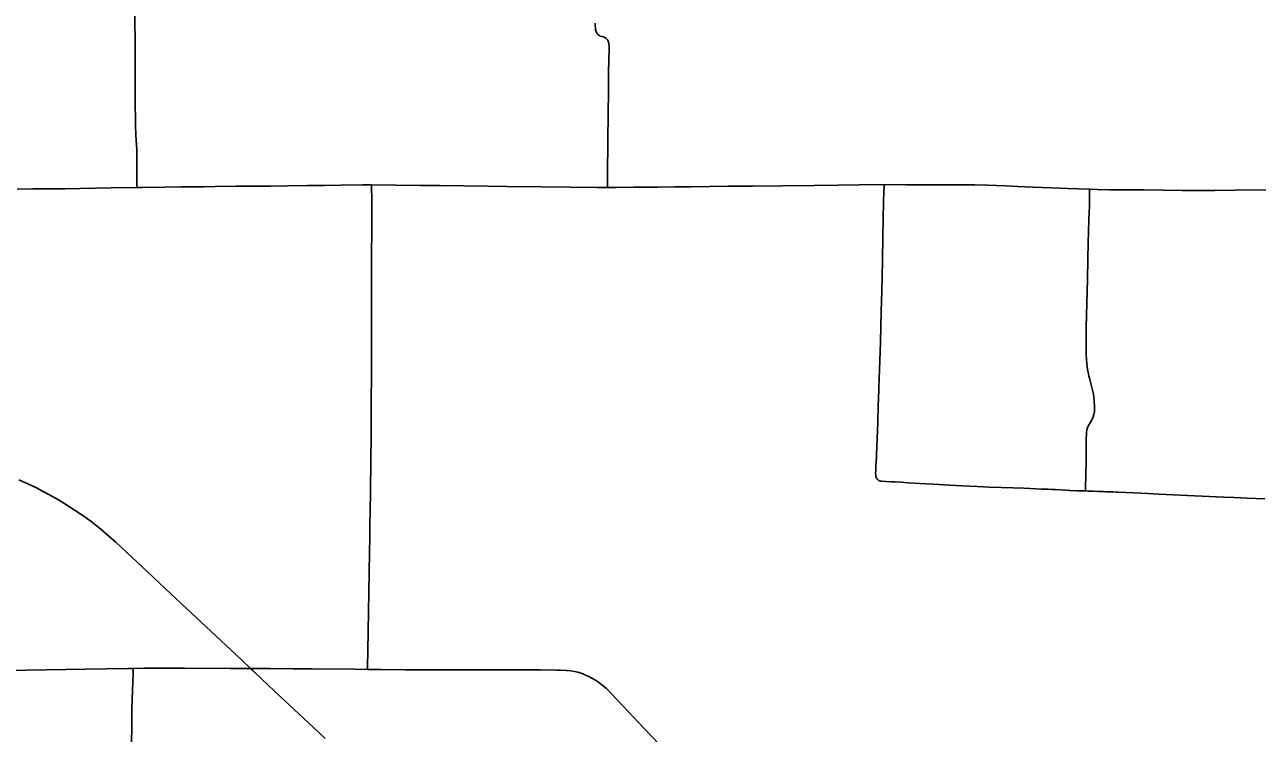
# Model space of a CAD drawing. Extents: x 1772825 to 1773716, y 1138558 to 1139032.
# Drawn here: x 1773274.4 to 1773325.8, y 1138884.1 to 1138913.7 of the extents above; entities that cross this region are included whole.
import ezdxf

# ---------------------------------------------------------------- set-up
doc = ezdxf.new("R2010")
doc.units = 0
for name, color, linetype in [('GM_X_County_Road', 7, 'Continuous'), ('GM_X_State_Route', 7, 'Continuous'), ('GM_X_Township_Road', 7, 'Continuous')]:
    doc.layers.add(name, color=color, linetype=linetype)

msp = doc.modelspace()

# ---------------------------------------------------------------- linework, layer by layer
at = {"layer": 'GM_X_County_Road'}
for points in [[(1773279.08, 1138906.869), (1773279.29, 1138906.87), (1773280.234, 1138906.879), (1773280.941, 1138906.887), (1773281.848, 1138906.897), (1773282.345, 1138906.906), (1773283.228, 1138906.915), (1773284.003, 1138906.92), (1773284.646, 1138906.925), (1773285.358, 1138906.936), (1773286.19, 1138906.947), (1773286.895, 1138906.952), (1773287.579, 1138906.965), (1773288.485, 1138906.981), (1773288.858, 1138906.979)], [(1773288.858, 1138906.979), (1773289.867, 1138906.969), (1773290.899, 1138906.955), (1773291.722, 1138906.942), (1773292.702, 1138906.933), (1773293.705, 1138906.917), (1773294.508, 1138906.91), (1773295.974, 1138906.889), (1773298.271, 1138906.865), (1773298.691, 1138906.868)], [(1773298.691, 1138906.868), (1773299.043, 1138906.867), (1773299.788, 1138906.876), (1773300.77, 1138906.882), (1773301.49, 1138906.888), (1773302.176, 1138906.899), (1773303.721, 1138906.92), (1773304.747, 1138906.926), (1773305.989, 1138906.94), (1773307.322, 1138906.953), (1773308.317, 1138906.965), (1773309.187, 1138906.974), (1773310.228, 1138906.985)], [(1773310.228, 1138906.985), (1773311.152, 1138906.983), (1773311.711, 1138906.979), (1773312.209, 1138906.982), (1773313.476, 1138906.98), (1773314.01, 1138906.975), (1773314.535, 1138906.962), (1773315.282, 1138906.931), (1773315.787, 1138906.91), (1773316.445, 1138906.885), (1773317.208, 1138906.856), (1773317.871, 1138906.828), (1773318.79, 1138906.793)], [(1773274.083, 1138906.798), (1773274.731, 1138906.803), (1773275.324, 1138906.808), (1773276.069, 1138906.815), (1773277.984, 1138906.847), (1773279.08, 1138906.869)], [(1773318.79, 1138906.793), (1773319.104, 1138906.784), (1773319.637, 1138906.774), (1773320.063, 1138906.771), (1773321.07, 1138906.762), (1773322.659, 1138906.744), (1773323.416, 1138906.734), (1773324.019, 1138906.734), (1773324.859, 1138906.749), (1773326.139, 1138906.769), (1773326.836, 1138906.781), (1773327.93, 1138906.796), (1773328.39, 1138906.805), (1773328.765, 1138906.811)], [(1773283.812, 1138886.811), (1773284.64, 1138886.815), (1773285.586, 1138886.804), (1773286.384, 1138886.798), (1773288.144, 1138886.782), (1773288.692, 1138886.774)], [(1773288.692, 1138886.774), (1773289.264, 1138886.77), (1773290.271, 1138886.764), (1773291.677, 1138886.763), (1773293.56, 1138886.754), (1773294.634, 1138886.752), (1773295.902, 1138886.753), (1773296.605, 1138886.751), (1773296.731, 1138886.751), (1773296.98, 1138886.737), (1773297.169, 1138886.712), (1773297.322, 1138886.687), (1773297.457, 1138886.656), (1773297.547, 1138886.632), (1773297.639, 1138886.602), (1773297.756, 1138886.556), (1773297.916, 1138886.487), (1773298.049, 1138886.416), (1773298.19, 1138886.334), (1773298.324, 1138886.244), (1773298.465, 1138886.137), (1773298.648, 1138885.976), (1773298.852, 1138885.775), (1773299.337, 1138885.26), (1773300.229, 1138884.313), (1773300.844, 1138883.663)]]:
    msp.add_lwpolyline(points, dxfattribs=at)
at = {"layer": 'GM_X_State_Route'}
for points in [[(1773274.157, 1138894.683), (1773274.523, 1138894.518), (1773274.855, 1138894.357), (1773275.144, 1138894.211), (1773275.398, 1138894.074), (1773275.804, 1138893.841), (1773276.075, 1138893.68), (1773276.508, 1138893.405), (1773276.779, 1138893.221), (1773276.962, 1138893.09), (1773277.219, 1138892.899), (1773277.571, 1138892.624), (1773277.921, 1138892.323), (1773278.199, 1138892.077), (1773278.658, 1138891.654), (1773279.499, 1138890.863), (1773280.74, 1138889.694), (1773281.947, 1138888.563), (1773283.434, 1138887.17), (1773283.812, 1138886.811)], [(1773283.812, 1138886.811), (1773283.902, 1138886.725), (1773284.3, 1138886.351), (1773285.039, 1138885.666), (1773286.225, 1138884.55), (1773286.926, 1138883.898)]]:
    msp.add_lwpolyline(points, dxfattribs=at)
at = {"layer": 'GM_X_Township_Road'}
for points in [[(1773279.08, 1138906.869), (1773279.078, 1138906.973), (1773279.076, 1138907.158), (1773279.076, 1138907.581), (1773279.075, 1138907.966), (1773279.075, 1138908.128), (1773279.067, 1138908.439), (1773279.035, 1138909.06), (1773279.02, 1138909.445), (1773279.004, 1138910.614), (1773279, 1138911.422), (1773278.997, 1138912.628), (1773278.992, 1138914.157)], [(1773298.691, 1138906.868), (1773298.691, 1138906.983), (1773298.693, 1138907.343), (1773298.715, 1138908.884), (1773298.727, 1138909.879), (1773298.736, 1138910.936), (1773298.743, 1138911.744), (1773298.752, 1138912.092), (1773298.757, 1138912.353), (1773298.762, 1138912.477), (1773298.759, 1138912.778), (1773298.756, 1138912.835), (1773298.747, 1138912.887), (1773298.74, 1138912.924), (1773298.732, 1138912.949), (1773298.723, 1138912.971), (1773298.705, 1138913.005), (1773298.688, 1138913.032), (1773298.656, 1138913.067), (1773298.632, 1138913.087), (1773298.605, 1138913.104), (1773298.558, 1138913.128), (1773298.473, 1138913.154), (1773298.391, 1138913.18), (1773298.355, 1138913.196), (1773298.324, 1138913.215), (1773298.295, 1138913.24), (1773298.271, 1138913.266), (1773298.251, 1138913.295), (1773298.232, 1138913.33), (1773298.222, 1138913.351), (1773298.21, 1138913.391), (1773298.202, 1138913.434), (1773298.193, 1138913.506), (1773298.185, 1138913.618), (1773298.186, 1138913.719)], [(1773288.692, 1138886.774), (1773288.694, 1138886.884), (1773288.704, 1138887.567), (1773288.735, 1138889.158), (1773288.759, 1138890.824), (1773288.774, 1138891.645), (1773288.784, 1138892.291), (1773288.789, 1138892.626), (1773288.792, 1138892.887), (1773288.8, 1138893.322), (1773288.815, 1138894.23), (1773288.833, 1138895.423), (1773288.848, 1138896.542), (1773288.849, 1138897.449), (1773288.855, 1138899.538), (1773288.854, 1138900.67), (1773288.854, 1138901.415), (1773288.859, 1138904.026), (1773288.865, 1138905.108), (1773288.869, 1138906.264), (1773288.858, 1138906.979)], [(1773310.228, 1138906.985), (1773310.23, 1138906.875), (1773310.223, 1138906.701), (1773310.209, 1138906.286), (1773310.178, 1138904.837), (1773310.155, 1138903.794), (1773310.127, 1138902.55), (1773310.103, 1138901.693), (1773310.075, 1138900.425), (1773310.056, 1138899.645), (1773310.035, 1138899.27), (1773310.02, 1138898.913), (1773310.004, 1138898.501), (1773309.991, 1138898.016), (1773309.985, 1138897.805), (1773309.961, 1138897.057), (1773309.938, 1138896.414), (1773309.911, 1138895.731), (1773309.904, 1138895.589)], [(1773318.626, 1138894.214), (1773318.628, 1138894.347), (1773318.637, 1138894.907), (1773318.647, 1138895.429), (1773318.65, 1138895.963), (1773318.654, 1138896.386), (1773318.66, 1138896.585), (1773318.667, 1138896.673), (1773318.679, 1138896.738), (1773318.69, 1138896.799), (1773318.705, 1138896.85), (1773318.723, 1138896.891), (1773318.751, 1138896.941), (1773318.817, 1138897.049), (1773318.876, 1138897.155), (1773318.929, 1138897.268), (1773318.963, 1138897.367), (1773318.986, 1138897.452), (1773318.996, 1138897.52), (1773318.999, 1138897.617), (1773318.998, 1138897.75), (1773318.988, 1138897.957), (1773318.966, 1138898.156), (1773318.943, 1138898.308), (1773318.907, 1138898.467), (1773318.787, 1138898.923), (1773318.767, 1138899.012), (1773318.751, 1138899.092), (1773318.713, 1138899.285), (1773318.691, 1138899.403), (1773318.678, 1138899.525), (1773318.667, 1138899.696), (1773318.656, 1138899.919), (1773318.65, 1138900.18), (1773318.653, 1138900.627), (1773318.659, 1138901.025), (1773318.712, 1138903.05), (1773318.726, 1138903.871), (1773318.742, 1138904.554), (1773318.765, 1138905.499), (1773318.788, 1138906.127), (1773318.791, 1138906.27), (1773318.786, 1138906.45), (1773318.788, 1138906.68), (1773318.79, 1138906.793)], [(1773309.904, 1138895.589), (1773309.899, 1138895.468), (1773309.888, 1138895.25), (1773309.876, 1138895.065), (1773309.873, 1138894.972), (1773309.88, 1138894.856), (1773309.893, 1138894.792), (1773309.911, 1138894.755), (1773309.934, 1138894.72), (1773309.955, 1138894.697), (1773309.96, 1138894.693)], [(1773309.96, 1138894.693), (1773309.978, 1138894.676), (1773310.008, 1138894.656), (1773310.038, 1138894.641), (1773310.072, 1138894.63), (1773310.131, 1138894.618), (1773310.304, 1138894.605), (1773310.539, 1138894.597), (1773310.686, 1138894.589), (1773310.932, 1138894.575), (1773311.233, 1138894.556), (1773311.72, 1138894.528), (1773312.275, 1138894.497), (1773312.524, 1138894.482), (1773312.722, 1138894.472), (1773312.97, 1138894.459), (1773313.232, 1138894.445), (1773313.515, 1138894.428), (1773314.112, 1138894.397), (1773314.597, 1138894.376), (1773315.12, 1138894.356), (1773315.589, 1138894.343), (1773316.06, 1138894.325), (1773316.557, 1138894.303), (1773316.806, 1138894.296), (1773316.93, 1138894.293), (1773317.068, 1138894.288), (1773317.227, 1138894.282), (1773317.363, 1138894.274), (1773317.611, 1138894.261), (1773317.809, 1138894.248), (1773317.97, 1138894.238), (1773318.293, 1138894.223), (1773318.442, 1138894.219), (1773318.626, 1138894.214)], [(1773318.626, 1138894.214), (1773318.741, 1138894.211), (1773318.877, 1138894.206), (1773318.951, 1138894.204), (1773319.138, 1138894.197), (1773319.249, 1138894.192), (1773319.373, 1138894.187), (1773319.485, 1138894.182), (1773319.634, 1138894.177), (1773319.771, 1138894.173), (1773319.907, 1138894.168), (1773319.982, 1138894.165), (1773320.659, 1138894.132), (1773321.223, 1138894.105), (1773321.695, 1138894.08), (1773323.172, 1138894.009), (1773323.495, 1138893.996), (1773324.389, 1138893.958), (1773324.824, 1138893.938), (1773325.345, 1138893.916), (1773326.103, 1138893.881)], [(1773268.834, 1138886.66), (1773269.922, 1138886.677), (1773270.381, 1138886.682), (1773270.829, 1138886.687), (1773271.326, 1138886.693), (1773272.146, 1138886.701), (1773272.843, 1138886.712), (1773273.961, 1138886.733), (1773274.459, 1138886.743), (1773276.115, 1138886.769), (1773277.778, 1138886.795), (1773278.698, 1138886.809), (1773278.924, 1138886.813)], [(1773278.843, 1138882.818), (1773278.858, 1138884.464), (1773278.865, 1138885.117), (1773278.885, 1138885.912), (1773278.913, 1138886.579), (1773278.919, 1138886.72), (1773278.924, 1138886.813)], [(1773278.924, 1138886.813), (1773279.37, 1138886.821), (1773279.972, 1138886.821), (1773281.058, 1138886.823), (1773282.961, 1138886.816), (1773283.812, 1138886.811)]]:
    msp.add_lwpolyline(points, dxfattribs=at)

doc.saveas('drawing.dxf')
